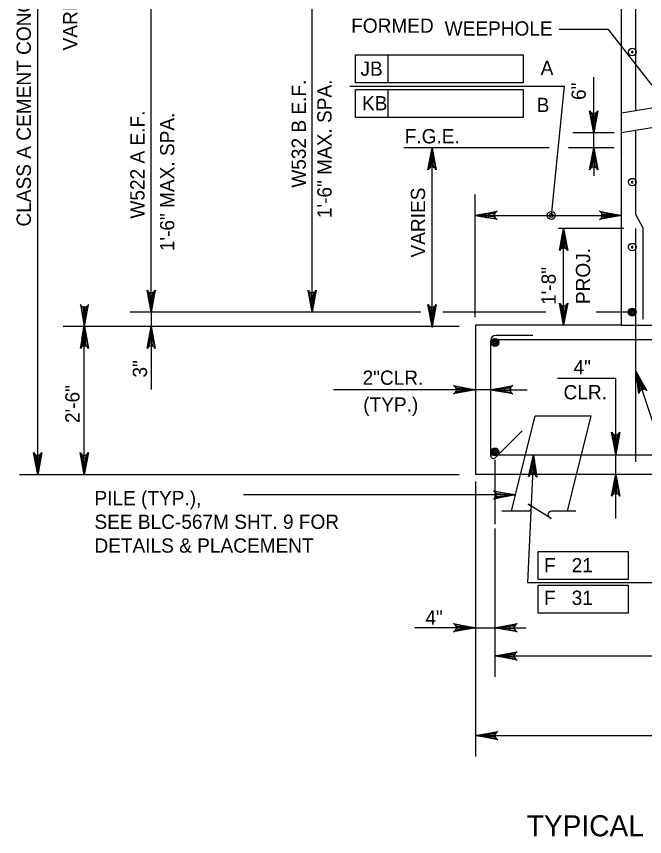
# Model space of a CAD drawing. Extents: x 638340 to 640242, y 295465 to 298435.
# Drawn here: x 639839.5 to 639971.8, y 298141.8 to 298314.4 of the extents above; entities that cross this region are included whole.
import ezdxf

# ---------------------------------------------------------------- set-up
doc = ezdxf.new("R2010")
doc.units = 0
for name, color, linetype in [('3', 7, 'Continuous'), ('4', 7, 'Continuous'), ('Level 3', 7, 'Continuous'), ('Level 4', 7, 'Continuous'), ('Level 5', 7, 'Continuous'), ('Level 6', 7, 'Continuous'), ('Level 7', 7, 'Continuous'), ('Level 8', 7, 'Continuous'), ('Level 9', 7, 'Continuous')]:
    doc.layers.add(name, color=color, linetype=linetype)

# ---------------------------------------------------------------- blocks, each defined once
blk = doc.blocks.new('B')
at = {"layer": '3'}
blk.add_circle((0, 0), 0.16, dxfattribs=at)
for start, end in [(0, 180), (180, 0)]:
    blk.add_arc((0, 0), 0.0391, start, end, dxfattribs=at)

msp = doc.modelspace()

# ---------------------------------------------------------------- linework, layer by layer
at = {"layer": 'Level 3'}
for p, q in [((639964.2, 298311.65), (639953.79, 298311.65)), ((639976.63, 298295.69), (639964.2, 298311.65)), ((639944.59, 298213.72), (639887.35, 298213.72))]:
    msp.add_line(p, q, dxfattribs=at)
msp.add_lwpolyline([(639944.59, 298213.72), (639939.94, 298212.85), (639940.29, 298213.1), (639940.48, 298213.41), (639940.53, 298213.72), (639940.48, 298214.04), (639940.29, 298214.35), (639939.94, 298214.59), (639944.59, 298213.72), (639940.29, 298214.35), (639940.48, 298214.04), (639944.59, 298213.72), (639940.53, 298213.72), (639940.48, 298213.41), (639944.59, 298213.72), (639940.29, 298213.1)], dxfattribs=at)
at = {"layer": 'Level 4'}
for p, q in [((639843.99, 298217.99), (639843.99, 298386.2)), ((639901.78, 298252.2), (639901.78, 298334.27)), ((639867.88, 298252.2), (639867.88, 298320.59)), ((639910.93, 298306.34), (639946.17, 298306.34)), ((639910.93, 298300.45), (639910.93, 298306.34)), ((639917.77, 298300.45), (639917.77, 298306.34)), ((639946.17, 298306.34), (639946.17, 298300.45)), ((639961.08, 298295.81), (639961.08, 298301.61)), ((639909.74, 298299.73), (639954.83, 298299.73)), ((639946.17, 298300.45), (639910.93, 298300.45)), ((639954.83, 298299.73), (639952.12, 298272.54)), ((639910.93, 298299.07), (639946.17, 298299.07)), ((639910.93, 298293.18), (639910.93, 298299.07)), ((639917.77, 298293.18), (639917.77, 298299.07)), ((639946.17, 298299.07), (639946.17, 298293.18)), ((639961.08, 298292.86), (639961.08, 298295.81)), ((639946.17, 298293.18), (639910.93, 298293.18)), ((639965.37, 298289.92), (639956.65, 298289.92)), ((639961.08, 298286.8), (639961.08, 298289.92)), ((639951.71, 298286.8), (639921.07, 298286.8)), ((639927.03, 298249.17), (639927.03, 298286.8)), ((639965.37, 298286.8), (639955.77, 298286.8)), ((639960.36, 298286.8), (639956.65, 298286.8)), ((639961.08, 298283.86), (639961.08, 298280.91)), ((639936.07, 298251.11), (639936.07, 298276.96)), ((639936.07, 298272.54), (639966.9, 298272.54)), ((639967.41, 298269.78), (639953.63, 298269.78)), ((639954.73, 298249.44), (639954.73, 298269.78)), ((639924.68, 298252.2), (639863.46, 298252.2)), ((639867.88, 298252.2), (639867.88, 298235.94)), ((639922.54, 298252.2), (639892.38, 298252.2)), ((639950.97, 298252.2), (639929.32, 298252.2)), ((639948.79, 298252.2), (639930.74, 298252.2)), ((639968.43, 298252.2), (639961.6, 298252.2)), ((639968.43, 298252.2), (639961.85, 298252.2)), ((639932.75, 298249.17), (639849.38, 298249.17)), ((639932.75, 298249.17), (639862.75, 298249.17)), ((639899.14, 298249.17), (639863.46, 298249.17)), ((639899.14, 298249.17), (639863.46, 298249.17)), ((639853.8, 298217.99), (639853.8, 298246.49)), ((639867.88, 298246.23), (639867.88, 298243.28)), ((639969.96, 298239.78), (639984.38, 298195.59)), ((639939.41, 298235.87), (639906.29, 298235.87)), ((639939.41, 298235.87), (639947.04, 298235.87)), ((639948.4, 298222.18), (639947.13, 298195.32)), ((639940.26, 298221.1), (639940.26, 298215.95)), ((639940.26, 298220.97), (639940.26, 298207.58)), ((639932.75, 298217.99), (639840.13, 298217.99)), ((639936.2, 298216.56), (639936.2, 298158.66)), ((639940.26, 298206.63), (639940.26, 298175.43)), ((639949.39, 298195.94), (639949.39, 298201.84)), ((639949.39, 298201.84), (639968.3, 298201.84)), ((639968.3, 298201.84), (639968.3, 298195.94)), ((639968.3, 298195.94), (639949.39, 298195.94)), ((639947.13, 298195.32), (639976.74, 298195.32)), ((639949.39, 298194.74), (639968.3, 298194.74)), ((639949.39, 298188.84), (639949.39, 298194.74)), ((639968.3, 298194.74), (639968.3, 298188.84)), ((639968.3, 298188.84), (639949.39, 298188.84)), ((639936.2, 298185.77), (639923.42, 298185.77)), ((639936.2, 298185.77), (639946.84, 298185.77)), ((639940.26, 298179.85), (640046.2, 298179.85)), ((639936.2, 298163.08), (640050.26, 298163.08))]:
    msp.add_line(p, q, dxfattribs=at)
for points in [[(639961.08, 298289.92), (639960.2, 298294.57), (639960.45, 298294.21), (639960.76, 298294.03), (639961.08, 298293.97), (639961.39, 298294.03), (639961.7, 298294.21), (639961.95, 298294.57), (639961.08, 298289.92), (639961.7, 298294.21), (639961.39, 298294.03), (639961.08, 298289.92), (639961.08, 298293.97), (639960.76, 298294.03), (639961.08, 298289.92), (639960.45, 298294.21)], [(639927.03, 298286.8), (639927.91, 298282.15), (639927.66, 298282.51), (639927.35, 298282.69), (639927.03, 298282.75), (639926.72, 298282.69), (639926.41, 298282.51), (639926.16, 298282.15), (639927.03, 298286.8), (639926.41, 298282.51), (639926.72, 298282.69), (639927.03, 298286.8), (639927.03, 298282.75), (639927.35, 298282.69), (639927.03, 298286.8), (639927.66, 298282.51)], [(639961.08, 298286.8), (639961.95, 298282.15), (639961.7, 298282.51), (639961.39, 298282.69), (639961.08, 298282.75), (639960.76, 298282.69), (639960.45, 298282.51), (639960.2, 298282.15), (639961.08, 298286.8), (639960.45, 298282.51), (639960.76, 298282.69), (639961.08, 298286.8), (639961.08, 298282.75), (639961.39, 298282.69), (639961.08, 298286.8), (639961.7, 298282.51)], [(639936.07, 298272.54), (639940.72, 298273.41), (639940.36, 298273.17), (639940.17, 298272.85), (639940.12, 298272.54), (639940.17, 298272.23), (639940.36, 298271.92), (639940.72, 298271.67), (639936.07, 298272.54), (639940.36, 298271.92), (639940.17, 298272.23), (639936.07, 298272.54), (639940.12, 298272.54), (639940.17, 298272.85), (639936.07, 298272.54), (639940.36, 298273.17)], [(639966.9, 298272.54), (639962.25, 298271.67), (639962.61, 298271.92), (639962.79, 298272.23), (639962.85, 298272.54), (639962.79, 298272.85), (639962.61, 298273.17), (639962.25, 298273.41), (639966.9, 298272.54), (639962.61, 298273.17), (639962.79, 298272.85), (639966.9, 298272.54), (639962.85, 298272.54), (639962.79, 298272.23), (639966.9, 298272.54), (639962.61, 298271.92)], [(639954.73, 298269.78), (639955.6, 298265.13), (639955.35, 298265.49), (639955.04, 298265.67), (639954.73, 298265.73), (639954.41, 298265.67), (639954.1, 298265.49), (639953.85, 298265.13), (639954.73, 298269.78), (639954.1, 298265.49), (639954.41, 298265.67), (639954.73, 298269.78), (639954.73, 298265.73), (639955.04, 298265.67), (639954.73, 298269.78), (639955.35, 298265.49)], [(639867.88, 298252.2), (639867.01, 298256.85), (639867.25, 298256.49), (639867.56, 298256.31), (639867.88, 298256.25), (639868.19, 298256.31), (639868.5, 298256.49), (639868.75, 298256.85), (639867.88, 298252.2), (639868.5, 298256.49), (639868.19, 298256.31), (639867.88, 298252.2), (639867.88, 298256.25), (639867.56, 298256.31), (639867.88, 298252.2), (639867.25, 298256.49)], [(639901.78, 298252.2), (639900.91, 298256.85), (639901.15, 298256.49), (639901.47, 298256.31), (639901.78, 298256.25), (639902.09, 298256.31), (639902.4, 298256.49), (639902.65, 298256.85), (639901.78, 298252.2), (639902.4, 298256.49), (639902.09, 298256.31), (639901.78, 298252.2), (639901.78, 298256.25), (639901.47, 298256.31), (639901.78, 298252.2), (639901.15, 298256.49)], [(639853.84, 298249.17), (639854.72, 298253.82), (639854.47, 298253.47), (639854.15, 298253.28), (639853.84, 298253.23), (639853.53, 298253.28), (639853.22, 298253.47), (639852.97, 298253.82), (639853.84, 298249.17), (639853.22, 298253.47), (639853.53, 298253.28), (639853.84, 298249.17), (639853.84, 298253.23), (639854.15, 298253.28), (639853.84, 298249.17), (639854.47, 298253.47)], [(639927.03, 298249.17), (639926.16, 298253.82), (639926.41, 298253.47), (639926.72, 298253.28), (639927.03, 298253.23), (639927.35, 298253.28), (639927.66, 298253.47), (639927.91, 298253.82), (639927.03, 298249.17), (639927.66, 298253.47), (639927.35, 298253.28), (639927.03, 298249.17), (639927.03, 298253.23), (639926.72, 298253.28), (639927.03, 298249.17), (639926.41, 298253.47)], [(639954.73, 298249.44), (639953.85, 298254.1), (639954.1, 298253.74), (639954.41, 298253.55), (639954.73, 298253.5), (639955.04, 298253.55), (639955.35, 298253.74), (639955.6, 298254.1), (639954.73, 298249.44), (639955.35, 298253.74), (639955.04, 298253.55), (639954.73, 298249.44), (639954.73, 298253.5), (639954.41, 298253.55), (639954.73, 298249.44), (639954.1, 298253.74)], [(639853.84, 298249.17), (639854.72, 298244.52), (639854.47, 298244.88), (639854.15, 298245.06), (639853.84, 298245.12), (639853.53, 298245.06), (639853.22, 298244.88), (639852.97, 298244.52), (639853.84, 298249.17), (639853.22, 298244.88), (639853.53, 298245.06), (639853.84, 298249.17), (639853.84, 298245.12), (639854.15, 298245.06), (639853.84, 298249.17), (639854.47, 298244.88)], [(639867.88, 298249.17), (639868.75, 298244.52), (639868.5, 298244.88), (639868.19, 298245.06), (639867.88, 298245.12), (639867.56, 298245.06), (639867.25, 298244.88), (639867.01, 298244.52), (639867.88, 298249.17), (639867.25, 298244.88), (639867.56, 298245.06), (639867.88, 298249.17), (639867.88, 298245.12), (639868.19, 298245.06), (639867.88, 298249.17), (639868.5, 298244.88)], [(639969.96, 298239.78), (639972.23, 298235.63), (639971.89, 298235.89), (639971.53, 298235.97), (639971.22, 298235.92), (639970.94, 298235.77), (639970.7, 298235.5), (639970.57, 298235.08), (639969.96, 298239.78), (639970.7, 298235.5), (639970.94, 298235.77), (639969.96, 298239.78), (639971.22, 298235.92), (639971.53, 298235.97), (639969.96, 298239.78), (639971.89, 298235.89)], [(639936.2, 298235.87), (639931.55, 298235), (639931.91, 298235.25), (639932.09, 298235.56), (639932.15, 298235.87), (639932.09, 298236.18), (639931.91, 298236.5), (639931.55, 298236.74), (639936.2, 298235.87), (639931.91, 298236.5), (639932.09, 298236.18), (639936.2, 298235.87), (639932.15, 298235.87), (639932.09, 298235.56), (639936.2, 298235.87), (639931.91, 298235.25)], [(639939.41, 298235.87), (639944.06, 298236.74), (639943.7, 298236.5), (639943.52, 298236.18), (639943.47, 298235.87), (639943.52, 298235.56), (639943.7, 298235.25), (639944.06, 298235), (639939.41, 298235.87), (639943.7, 298235.25), (639943.52, 298235.56), (639939.41, 298235.87), (639943.47, 298235.87), (639943.52, 298236.18), (639939.41, 298235.87), (639943.7, 298236.5)], [(639965.68, 298222.27), (639964.81, 298226.92), (639965.06, 298226.56), (639965.37, 298226.37), (639965.68, 298226.32), (639966, 298226.37), (639966.31, 298226.56), (639966.55, 298226.92), (639965.68, 298222.27), (639966.31, 298226.56), (639966, 298226.37), (639965.68, 298222.27), (639965.68, 298226.32), (639965.37, 298226.37), (639965.68, 298222.27), (639965.06, 298226.56)], [(639843.99, 298217.99), (639843.12, 298222.65), (639843.37, 298222.29), (639843.68, 298222.1), (639843.99, 298222.05), (639844.31, 298222.1), (639844.62, 298222.29), (639844.87, 298222.65), (639843.99, 298217.99), (639844.62, 298222.29), (639844.31, 298222.1), (639843.99, 298217.99), (639843.99, 298222.05), (639843.68, 298222.1), (639843.99, 298217.99), (639843.37, 298222.29)], [(639853.8, 298217.99), (639852.93, 298222.65), (639853.18, 298222.29), (639853.49, 298222.1), (639853.8, 298222.05), (639854.11, 298222.1), (639854.42, 298222.29), (639854.67, 298222.65), (639853.8, 298217.99), (639854.42, 298222.29), (639854.11, 298222.1), (639853.8, 298217.99), (639853.8, 298222.05), (639853.49, 298222.1), (639853.8, 298217.99), (639853.18, 298222.29)], [(639948.4, 298222.18), (639949.05, 298217.5), (639948.82, 298217.87), (639948.52, 298218.07), (639948.21, 298218.13), (639947.9, 298218.1), (639947.58, 298217.93), (639947.31, 298217.58), (639948.4, 298222.18), (639947.58, 298217.93), (639947.9, 298218.1), (639948.4, 298222.18), (639948.21, 298218.13), (639948.52, 298218.07), (639948.4, 298222.18), (639948.82, 298217.87)], [(639965.7, 298218.09), (639966.57, 298213.44), (639966.32, 298213.8), (639966.01, 298213.99), (639965.7, 298214.04), (639965.38, 298213.99), (639965.07, 298213.8), (639964.82, 298213.44), (639965.7, 298218.09), (639965.07, 298213.8), (639965.38, 298213.99), (639965.7, 298218.09), (639965.7, 298214.04), (639966.01, 298213.99), (639965.7, 298218.09), (639966.32, 298213.8)], [(639936.2, 298185.77), (639931.55, 298184.9), (639931.91, 298185.15), (639932.09, 298185.46), (639932.15, 298185.77), (639932.09, 298186.08), (639931.91, 298186.39), (639931.55, 298186.64), (639936.2, 298185.77), (639931.91, 298186.39), (639932.09, 298186.08), (639936.2, 298185.77), (639932.15, 298185.77), (639932.09, 298185.46), (639936.2, 298185.77), (639931.91, 298185.15)], [(639940.26, 298185.77), (639944.91, 298186.64), (639944.56, 298186.39), (639944.37, 298186.08), (639944.32, 298185.77), (639944.37, 298185.46), (639944.56, 298185.15), (639944.91, 298184.9), (639940.26, 298185.77), (639944.56, 298185.15), (639944.37, 298185.46), (639940.26, 298185.77), (639944.32, 298185.77), (639944.37, 298186.08), (639940.26, 298185.77), (639944.56, 298186.39)], [(639940.26, 298179.85), (639944.91, 298180.72), (639944.56, 298180.47), (639944.37, 298180.16), (639944.32, 298179.85), (639944.37, 298179.54), (639944.56, 298179.22), (639944.91, 298178.98), (639940.26, 298179.85), (639944.56, 298179.22), (639944.37, 298179.54), (639940.26, 298179.85), (639944.32, 298179.85), (639944.37, 298180.16), (639940.26, 298179.85), (639944.56, 298180.47)], [(639936.2, 298163.08), (639940.85, 298163.95), (639940.5, 298163.7), (639940.31, 298163.39), (639940.26, 298163.08), (639940.31, 298162.77), (639940.5, 298162.45), (639940.85, 298162.21), (639936.2, 298163.08), (639940.5, 298162.45), (639940.31, 298162.77), (639936.2, 298163.08), (639940.26, 298163.08), (639940.31, 298163.39), (639936.2, 298163.08), (639940.5, 298163.7)]]:
    msp.add_lwpolyline(points, dxfattribs=at)
for points in [[(639960.58, 298292.86), (639961.57, 298292.86), (639961.08, 298289.92)], [(639927.53, 298283.9), (639926.54, 298283.9), (639927.03, 298286.85)], [(639960.58, 298283.86), (639961.57, 298283.86), (639961.08, 298286.8)], [(639939.01, 298272.05), (639939.01, 298273.03), (639936.07, 298272.54)], [(639963.86, 298272.05), (639963.86, 298273.03), (639966.81, 298272.54)], [(639954.23, 298266.84), (639955.22, 298266.84), (639954.73, 298269.78)], [(639867.39, 298255.15), (639868.37, 298255.15), (639867.88, 298252.2)], [(639901.29, 298255.15), (639902.27, 298255.15), (639901.78, 298252.2)], [(639854.29, 298252.12), (639853.31, 298252.12), (639853.8, 298249.17)], [(639927.53, 298251.93), (639926.54, 298251.93), (639927.03, 298248.98)], [(639954.23, 298252.39), (639955.22, 298252.39), (639954.73, 298249.44)], [(639854.29, 298246.49), (639853.31, 298246.49), (639853.8, 298249.44)], [(639867.39, 298246.23), (639868.37, 298246.23), (639867.88, 298249.17)], [(639932.85, 298236.36), (639932.85, 298235.38), (639935.79, 298235.87)], [(639942.36, 298235.38), (639942.36, 298236.36), (639939.41, 298235.87)], [(639932.98, 298186.26), (639932.98, 298185.28), (639935.93, 298185.77)], [(639943.34, 298185.28), (639943.34, 298186.26), (639940.4, 298185.77)], [(639943.21, 298180.34), (639943.21, 298179.36), (639940.26, 298179.85)], [(639939.15, 298163.57), (639939.15, 298162.59), (639936.2, 298163.08)]]:
    msp.add_lwpolyline(points, close=True, dxfattribs=at)
at = {"layer": 'Level 5'}
for p, q in [((639966.81, 298272.54), (639966.81, 298272.54)), ((639966.81, 298249.44), (639966.81, 298249.44))]:
    msp.add_line(p, q, dxfattribs=at)
for radius in [0.832, 0.416]:
    msp.add_circle((639952.12, 298272.54), radius, dxfattribs=at)
at = {"layer": 'Level 6'}
for p, q in [((639969.96, 298294.45), (639969.96, 298368.47)), ((639969.96, 298272.71), (639969.96, 298290.3)), ((639971.5, 298269.87), (639969.96, 298272.71)), ((639969.96, 298220.71), (639969.96, 298269.78)), ((639971.5, 298250.72), (639971.5, 298269.87)), ((639939.41, 298221.9), (639939.41, 298246.24)), ((640047.04, 298246.37), (639939.42, 298246.37)), ((639948.27, 298247.27), (639940.43, 298247.27)), ((639965.68, 298238.21), (639953.4, 298238.21)), ((639965.68, 298208.79), (639965.68, 298238.21)), ((639945.98, 298227.23), (639940.28, 298221.54)), ((639939.41, 298222.18), (640047.05, 298222.18))]:
    msp.add_line(p, q, dxfattribs=at)
msp.add_lwpolyline([(639965.19, 298225.21), (639966.17, 298225.21), (639965.68, 298222.27)], close=True, dxfattribs=at)
for centre, radius in [((639969.18, 298252.2), 0.832), ((639969.18, 298252.2), 0.624), ((639969.18, 298252.2), 0.416), ((639969.18, 298252.2), 0.208), ((639940.26, 298245.81), 0.832), ((639940.26, 298245.81), 0.624), ((639940.26, 298245.81), 0.416), ((639940.26, 298245.81), 0.208), ((639940.26, 298222.77), 0.832), ((639940.26, 298222.77), 0.624), ((639940.26, 298222.77), 0.416), ((639940.26, 298222.77), 0.208)]:
    msp.add_circle(centre, radius, dxfattribs=at)
for centre, radius, start, end in [((639940.43, 298246.25), 1.02, 90, 180), ((639939.92, 298221.9), 0.511, 180, 315)]:
    msp.add_arc(centre, radius, start, end, dxfattribs=at)
at = {"layer": 'Level 7'}
msp.add_lwpolyline([(639966.9, 298249.44), (639977.91, 298249.44), (639977.91, 298251.6), (639985.09, 298251.6), (639985.09, 298249.44), (639996.72, 298249.44)], dxfattribs=at)
at = {"layer": 'Level 8'}
for p, q in [((639945.66, 298218.01), (639948.73, 298230.28)), ((639960.52, 298230.28), (639948.73, 298230.28)), ((639957.45, 298218.01), (639960.52, 298230.28)), ((639943.73, 298210.29), (639945.66, 298218.01)), ((639955.52, 298210.29), (639957.45, 298218.01)), ((639947.3, 298210.29), (639941.7, 298210.29)), ((639957.32, 298210.29), (639952.14, 298210.29))]:
    msp.add_line(p, q, dxfattribs=at)
msp.add_lwpolyline([(639951.79, 298208.97), (639952.09, 298208.78), (639947.29, 298211.8), (639947.61, 298211.6)], dxfattribs=at)
for centre, start, end in [((639947.23, 298211), 275.3286, 57.8672), ((639952.14, 298209.58), 90, 240)]:
    msp.add_arc(centre, 0.709, start, end, dxfattribs=at)
at = {"layer": 'Level 9'}
for p, q in [((639966.9, 298249.44), (639966.9, 298385.43)), ((639992.64, 298298.36), (639966.9, 298294.07)), ((640009.93, 298297.09), (639966.9, 298289.92)), ((639966.9, 298285.49), (639966.9, 298285.35)), ((639966.9, 298249.44), (639936.2, 298249.44)), ((639936.2, 298249.44), (639936.2, 298218.09)), ((639966.9, 298249.44), (639936.2, 298249.44)), ((639936.2, 298218.09), (640050.26, 298218.09))]:
    msp.add_line(p, q, dxfattribs=at)

# ---------------------------------------------------------------- block references
at = {"layer": 'Level 3', "xscale": 4.911876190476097, "yscale": 4.911876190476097, "rotation": 90}
for p in [(639969.18, 298306.92), (639969.18, 298279.56), (639969.18, 298265.88)]:
    msp.add_blockref('B', p, dxfattribs=at)

# ---------------------------------------------------------------- texts
at = {"layer": '4'}
msp.add_text('TYPICAL WING SECTION', height=4.4294, dxfattribs=at).set_placement((639946.94, 298141.89))
at = {"layer": 'Level 3'}
for s, height, p in [('FORMED', 3, (639909.99, 298310.98)), ('4"', 3, (639956.81, 298239.11)), ('2"CLR.', 3, (639912.39, 298236.9)), ('CLR.', 3, (639954.7, 298233.84)), ('PILE (TYP.), ', 3.0001, (639855.94, 298211.57)), ('SEE BLC-567M SHT. 9 FOR', 3.0001, (639855.94, 298206.58)), ('DETAILS & PLACEMENT  ', 3.0001, (639855.94, 298201.58)), ('4"', 3, (639925.61, 298186.41))]:
    msp.add_text(s, height=height, dxfattribs=at).set_placement(p)
for s, p in [('6"', (639959.38, 298296.84)), ('PROJ.', (639960.31, 298253.88)), ('1\'-8"', (639953.06, 298253.71)), ('3"', (639867.01, 298238.43)), ('2\'-6"', (639852.8, 298228.85))]:
    msp.add_text(s, height=3, rotation=90, dxfattribs=at).set_placement(p)
at = {"layer": 'Level 4'}
for s, height, p in [('CLASS A CEMENT CONCRETE', 3.0001, (639842.55, 298270.2)), ('VARIES', 3, (639852.32, 298307.26)), ('W532 B E.F.', 3.0001, (639900.45, 298278.37)), ('1\'-6" MAX. SPA.', 3.0001, (639905.85, 298271.97)), ('W522 A E.F.', 3.0001, (639866.48, 298271.87)), ('1\'-6" MAX. SPA.', 3.0001, (639872.75, 298265.01)), ('VARIES', 3, (639925.56, 298263.69))]:
    msp.add_text(s, height=height, rotation=90, dxfattribs=at).set_placement(p)
for s, p in [('WEEPHOLE', (639929.67, 298310.39)), ('JB', (639911.94, 298301.93)), ('A', (639949.89, 298302.1)), ('KB', (639912.26, 298294.66)), ('B', (639949.05, 298294.3)), ('F.G.E.', (639921.27, 298287.71)), ('(TYP.)', (639912.53, 298231.24)), ('F   21', (639950.62, 298197.43)), ('F   31', (639950.62, 298190.59))]:
    msp.add_text(s, height=3, dxfattribs=at).set_placement(p)

doc.saveas('drawing.dxf')
